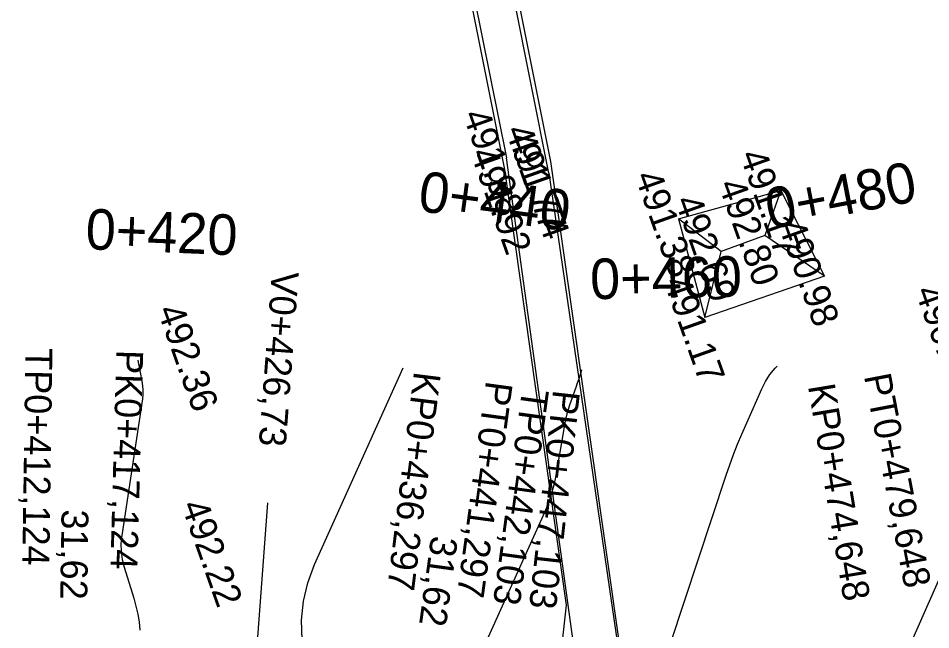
# Model space of a CAD drawing. Extents: x -636600 to -628587, y -1090963 to -1085869.
# Drawn here: x -629386.6 to -629318.9, y -1086346.1 to -1086300.7 of the extents above; entities that cross this region are included whole.
import ezdxf

# ---------------------------------------------------------------- set-up
doc = ezdxf.new("R2010")
doc.units = 0
for name, color, linetype in [('01_PARCELY_NÁVRH_PC', 7, 'Continuous'), ('40', 7, 'Continuous'), ('60', 7, 'Continuous'), ('Ex_Major Contours', 7, 'Continuous'), ('Ex_Minor Contours', 7, 'Continuous'), ('HEKTOMETRY20', 7, 'Continuous'), ('HL_BODY', 7, 'Continuous'), ('koty_vše', 7, 'Continuous'), ('POLOMERY', 7, 'Continuous'), ('VRCHOLY', 7, 'Continuous')]:
    doc.layers.add(name, color=color, linetype=linetype)

msp = doc.modelspace()

# ---------------------------------------------------------------- linework, layer by layer
at = {"layer": '01_PARCELY_NÁVRH_PC'}
msp.add_lwpolyline([(-629365.307, -1086238.256), (-629350.571, -1086311.933), (-629345.975, -1086344.267), (-629346.577, -1086349.62), (-629349.632, -1086353.95), (-629354.473, -1086356.314), (-629347.296, -1086357.283), (-629334.804, -1086357.59), (-629334.03, -1086357.515), (-629339.238, -1086354.249), (-629341.814, -1086348.668), (-629347.119, -1086311.343), (-629361.738, -1086238.256)], dxfattribs=at)
at = {"layer": '40'}
for p, q in [((-629362.409, -1086251.135), (-629350.422, -1086311.068)), ((-629347.268, -1086312.209), (-629359.558, -1086250.675)), ((-629343.952, -1086357.817), (-629350.422, -1086311.068)), ((-629347.268, -1086312.209), (-629340.583, -1086358.011))]:
    msp.add_line(p, q, dxfattribs=at)
at = {"layer": '60'}
for p, q in [((-629337.657, -1086315.61), (-629330.063, -1086313.509)), ((-629330.063, -1086313.509), (-629331.244, -1086316.846)), ((-629330.063, -1086313.509), (-629326.799, -1086319.863)), ((-629334.476, -1086318.025), (-629337.657, -1086315.61)), ((-629337.657, -1086315.61), (-629335.701, -1086322.916)), ((-629331.244, -1086316.846), (-629334.476, -1086318.025)), ((-629326.799, -1086319.863), (-629331.244, -1086316.846)), ((-629335.701, -1086322.916), (-629334.476, -1086318.025)), ((-629326.799, -1086319.863), (-629335.701, -1086322.916))]:
    msp.add_line(p, q, dxfattribs=at)
at = {"layer": 'Ex_Major Contours'}
msp.add_lwpolyline([(-629377.767, -1086326.09), (-629377.734, -1086326.347), (-629377.468, -1086327.65), (-629377.416, -1086327.977), (-629377.393, -1086328.304), (-629377.399, -1086328.632), (-629377.434, -1086328.96), (-629378.969, -1086339.096), (-629379.026, -1086339.691), (-629379.015, -1086340.28), (-629378.937, -1086340.864), (-629378.792, -1086341.442), (-629378.076, -1086343.748), (-629377.914, -1086344.327), (-629377.783, -1086344.913), (-629377.685, -1086345.505), (-629377.62, -1086346.103)], dxfattribs=at)
at = {"layer": 'Ex_Minor Contours'}
for points in [[(-629365.569, -1086346.818), (-629365.621, -1086345.378), (-629365.487, -1086343.969), (-629365.165, -1086342.59), (-629364.657, -1086341.242), (-629358.077, -1086326.666)], [(-629344.851, -1086326.813), (-629344.852, -1086326.817), (-629344.949, -1086327.146), (-629345.051, -1086327.473), (-629345.159, -1086327.798), (-629345.273, -1086328.121), (-629345.738, -1086329.411), (-629345.847, -1086329.735), (-629345.941, -1086330.063), (-629346.02, -1086330.395), (-629346.084, -1086330.731), (-629346.721, -1086334.514), (-629346.869, -1086335.25), (-629347.064, -1086335.972), (-629347.304, -1086336.68), (-629347.591, -1086337.374), (-629353.404, -1086350.25)], [(-629339.291, -1086350.235), (-629334.11, -1086334.622), (-629333.844, -1086333.85), (-629333.559, -1086333.084), (-629333.256, -1086332.326), (-629332.935, -1086331.575), (-629331.45, -1086328.211), (-629331.178, -1086327.667), (-629330.856, -1086327.158), (-629330.484, -1086326.684), (-629330.331, -1086326.524)], [(-629320.338, -1086346.929), (-629317.248, -1086339.932)]]:
    msp.add_lwpolyline(points, dxfattribs=at)
at = {"layer": 'VRCHOLY'}
msp.add_lwpolyline([(-629369.613, -1086356.623), (-629368.113, -1086336.679)], dxfattribs=at)

# ---------------------------------------------------------------- texts
at = {"layer": 'HEKTOMETRY20'}
for s, rotation, p in [('0+480', 10.8822, (-629330.867, -1086316.383)), ('0+440', 352.28328, (-629357.062, -1086315.006)), ('0+420', 357.62006, (-629381.692, -1086317.846)), ('0+460', 1.05696, (-629344.179, -1086321.567))]:
    msp.add_text(s, height=3, rotation=rotation, dxfattribs=at).set_placement(p)
at = {"layer": 'HL_BODY'}
for s, rotation, p in [('TP0+412,124', 269.16011, (-629386.109, -1086325.178)), ('PK0+417,124', 268.44391, (-629379.367, -1086325.307)), ('KP0+436,297', 262.95127, (-629357.269, -1086326.874)), ('PT0+479,648', 280.8822, (-629323.89, -1086327.258)), ('PT0+441,297', 262.23507, (-629351.924, -1086327.566)), ('TP0+442,103', 262.23507, (-629349.237, -1086328.119)), ('PK0+447,103', 263.66747, (-629346.943, -1086328.239)), ('KP0+474,648', 279.4498, (-629328.045, -1086327.999))]:
    msp.add_text(s, height=2, rotation=rotation, dxfattribs=at).set_placement(p)
at = {"layer": 'koty_vše'}
for s, p in [('491.98', (-629353.676, -1086307.878)), ('491.77', (-629350.52, -1086309.027)), ('491.74', (-629350.288, -1086309.592)), ('491.92', (-629353.115, -1086310.714)), ('491.17', (-629333.125, -1086310.861)), ('491.38', (-629340.909, -1086312.428)), ('492.80', (-629334.714, -1086313.048)), ('492.69', (-629337.938, -1086314.249)), ('490.98', (-629330.272, -1086316.058)), ('491.17', (-629338.763, -1086320.269)), ('490.78', (-629320.111, -1086320.949)), ('492.36', (-629376.357, -1086322.365)), ('492.22', (-629374.57, -1086336.847))]:
    msp.add_text(s, height=2, rotation=289.5414, dxfattribs=at).set_placement(p)
at = {"layer": 'POLOMERY'}
for rotation, p in [(269.16011, (-629383.431, -1086337.143)), (262.23507, (-629355.996, -1086339.045))]:
    msp.add_text('31,62', height=2, rotation=rotation, dxfattribs=at).set_placement(p)
at = {"layer": 'VRCHOLY'}
msp.add_text('V0+426,73', height=2, rotation=265.69759, dxfattribs=at).set_placement((-629367.819, -1086319.441))

doc.saveas('drawing.dxf')
